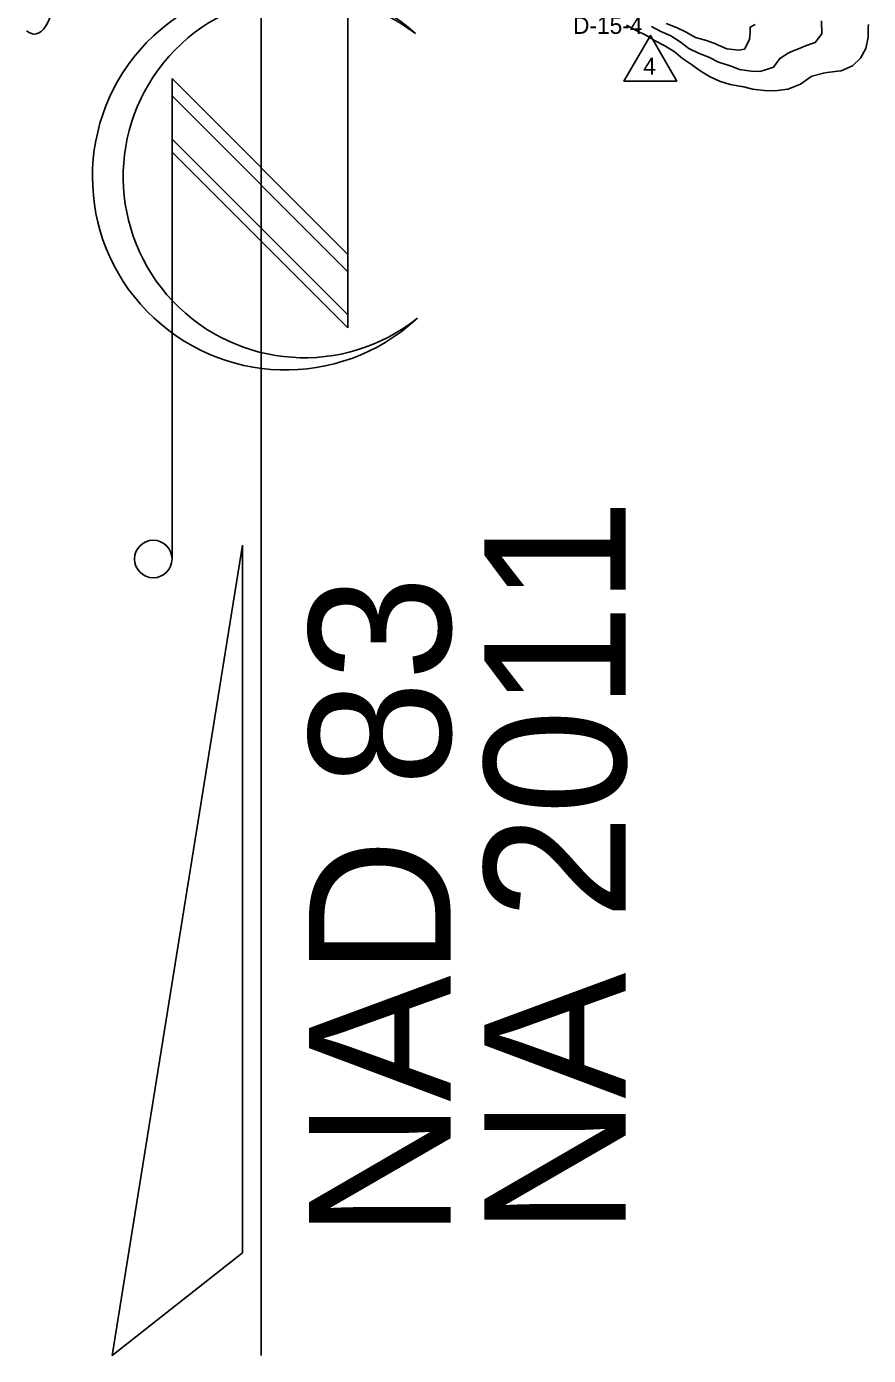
# Model space of a CAD drawing. Extents: x 1638506 to 1658005, y 834807 to 846788.
# Drawn here: x 1641386 to 1641980, y 840916 to 841855 of the extents above; entities that cross this region are included whole.
import ezdxf

# ---------------------------------------------------------------- set-up
doc = ezdxf.new("R2010")
doc.units = 0
for name, color, linetype in [('Default', 7, 'Continuous'), ('Scratch_Level_0', 7, 'Continuous'), ('Sheet North Arrow CELL', 7, 'Continuous')]:
    doc.layers.add(name, color=color, linetype=linetype)

msp = doc.modelspace()

# ---------------------------------------------------------------- linework, layer by layer
at = {"layer": 'Default'}
msp.add_lwpolyline([(1641844.9, 841816.68), (1641807.51, 841816.68), (1641826.34, 841848.95)], close=True, dxfattribs=at)
msp.add_ellipse((1641390.44, 841880.68), major_axis=(0.73, -30.78), ratio=0.466223, start_param=5.884886, end_param=7.853982, dxfattribs=at)
at = {"layer": 'Scratch_Level_0'}
for points in [[(1641809.36, 841856.11), (1641816.03, 841852.36), (1641823.02, 841849.1), (1641829.54, 841845.1), (1641836.31, 841841.49), (1641842.89, 841837.59), (1641848.84, 841832.68), (1641855.18, 841828.39), (1641861.44, 841823.98), (1641867.92, 841819.91), (1641874.91, 841816.65), (1641882.5, 841814.35), (1641890.61, 841812.87), (1641892.08, 841812.56), (1641898.37, 841810.85), (1641906.89, 841810.02), (1641910.8, 841809.82), (1641915.93, 841810.02), (1641923.2, 841811.06), (1641926.36, 841812.23), (1641932.15, 841814.46), (1641938.81, 841819.31), (1641940.33, 841820.07), (1641948.42, 841822.3), (1641950.99, 841822.65), (1641960.41, 841823.8), (1641960.88, 841824.01), (1641968.99, 841827.44), (1641974.68, 841832.9), (1641978.42, 841839.58), (1641979.94, 841847.67)], [(1641826.95, 841855.35), (1641833.68, 841851.68), (1641840.74, 841848.54), (1641847.21, 841844.45), (1641853.28, 841839.74), (1641860.15, 841836.29), (1641867.4, 841833.45), (1641874.24, 841829.95), (1641881.82, 841827.63), (1641883.24, 841827.16), (1641889.07, 841824.79), (1641897.36, 841823.61), (1641903.54, 841823.43), (1641906.86, 841824.34), (1641913.12, 841826.44), (1641917.59, 841832.66), (1641923.53, 841836.47), (1641924.85, 841837.13), (1641933.65, 841840.64), (1641935.72, 841841.47), (1641942.66, 841844), (1641947.25, 841850.16), (1641947.03, 841859.33)], [(1641837.26, 841857.37), (1641844.58, 841854.64), (1641851.47, 841851.23), (1641858.16, 841847.48), (1641865.78, 841845.24), (1641872.83, 841842.75), (1641873.17, 841842.62), (1641880.29, 841839.56), (1641888.73, 841838.62), (1641892.71, 841839.28), (1641896.24, 841846.1), (1641896.59, 841851.11), (1641896.64, 841854.88), (1641900.11, 841856.7)], [(1641979.94, 841847.67), (1641980.08, 841854.51), (1641980.2, 841856.54)]]:
    msp.add_lwpolyline(points, dxfattribs=at)
at = {"layer": 'Sheet North Arrow CELL'}
for p, q in [((1641551.29, 840916.24), (1641551.29, 842541.24)), ((1641612.54, 841975.74), (1641612.54, 841642.24)), ((1641658.54, 841851.49), (1641660.29, 841850.24)), ((1641612.54, 841694.24), (1641488.29, 841818.49)), ((1641488.29, 841818.49), (1641488.29, 841479.49)), ((1641612.54, 841681.99), (1641488.29, 841806.24)), ((1641488.29, 841806.24), (1641488.29, 841775.74)), ((1641612.54, 841651.49), (1641488.29, 841775.74)), ((1641488.29, 841775.74), (1641612.54, 841651.49)), ((1641612.54, 841642.24), (1641488.29, 841766.49)), ((1641612.54, 841651.49), (1641612.54, 841681.99))]:
    msp.add_line(p, q, dxfattribs=at)
msp.add_lwpolyline([(1641538.04, 841488.74), (1641446.04, 840916.24), (1641538.04, 840988.74)], close=True, dxfattribs=at)
msp.add_circle((1641475.04, 841478.98), 13.25, dxfattribs=at)
for centre, radius, start, end in [((1641568.57, 841749.06), 136.5, 47.84002, 312.39406), ((1641581.76, 841749.12), 127.95, 53.09504, 308.62871)]:
    msp.add_arc(centre, radius, start, end, dxfattribs=at)

# ---------------------------------------------------------------- texts
at = {"layer": 'Default'}
for s, p in [('D-15-4', (1641771.54, 841850.02)), ('4', (1641821.16, 841821.29))]:
    msp.add_text(s, height=12, dxfattribs=at).set_placement(p)
at = {"layer": 'Sheet North Arrow CELL'}
for s, p in [('NA 2011', (1641808.82, 841001.09)), ('NAD 83', (1641685.04, 840998.99))]:
    msp.add_text(s, height=100, rotation=90, dxfattribs=at).set_placement(p)

doc.saveas('drawing.dxf')
